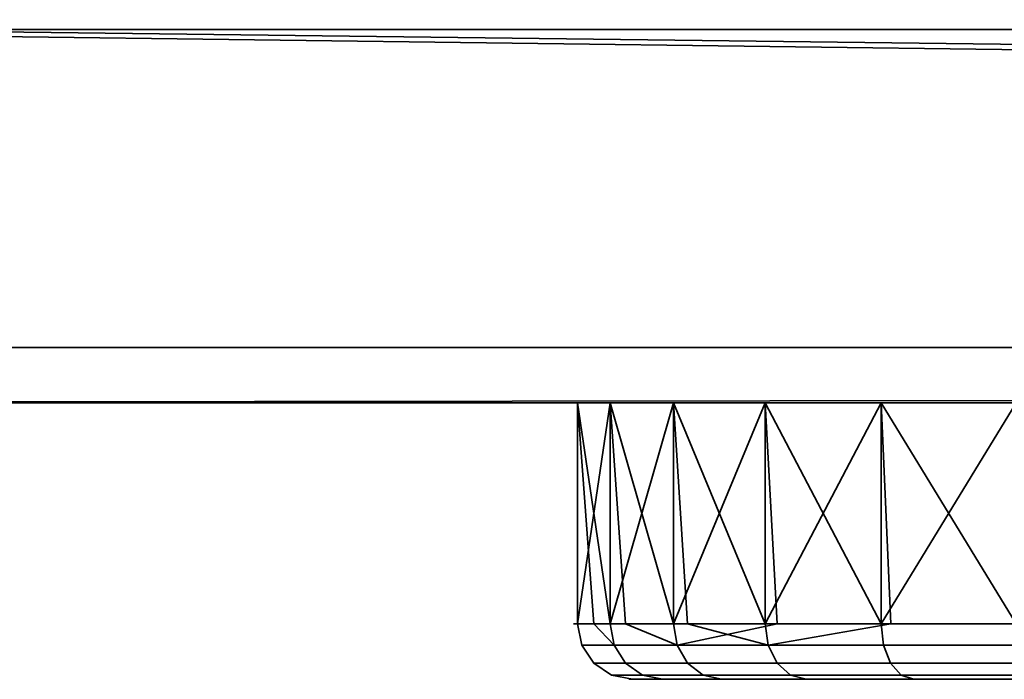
# Model space of a CAD drawing. Header units: millimetres. Extents: x -503 to 6703, y -110 to 249.
# Tile 997 of 1056: x 4045 to 4081, y -54 to -30. Entities that reach past the tile are written whole.
import ezdxf

# ---------------------------------------------------------------- set-up
doc = ezdxf.new("R2010")
doc.units = ezdxf.units.MM
doc.layers.add('152', color=7, linetype='Continuous', true_color=0xffffff)

# ---------------------------------------------------------------- blocks, each defined once
blk = doc.blocks.new('UG_SURFACE_313')
at = {"layer": '152', "color": 35, "linetype": 'Continuous', "lineweight": 35}
for points in [[(4963, -30, 2017), (4963, -19.41, 2017), (4037, -19.41, 2017), (4037, -24.75, 2017)], [(4037, -24.75, 2017), (4037, -30, 2017), (4963, -30, 2017)], [(4037, -30), (4037, -25), (4963, -25), (4963, -30)], [(4024, -30, 2030), (4024, -43.5, 2030), (4976, -43.5, 2030), (4976, -42.218, 2030)], [(4976, -42.218, 2030), (4976, -30, 2030), (4024, -30, 2030)], [(4024, -30, 2030), (4976, -30, 2030), (4963, -30, 2017), (4037, -30, 2017)], [(4976, -41.5), (4024, -41.5), (4024, -30), (4037, -30)], [(4976, -41.5), (4037, -30), (4963, -30)], [(4024, -43.5, 2), (4024, -41.5), (4976, -41.5), (4976, -42.218, 0.718)], [(4976, -42.218, 0.718), (4976, -43.5, 2), (4024, -43.5, 2)], [(4024, -43.5, 2), (4068.617, -43.5, 1010.5), (4065.148, -43.5, 1021.178)], [(4976, -43.5, 2030), (4024, -43.5, 2030), (4092, -43.5, 1131), (4102.982, -43.5, 1128.666)], [(4024, -43.5, 2030), (4024, -43.5, 2), (4065.148, -43.5, 1101.178)], [(4065.148, -43.5, 1021.178), (4065.148, -43.5, 1101.178), (4024, -43.5, 2)], [(4024, -43.5, 2030), (4081.018, -43.5, 1128.666), (4092, -43.5, 1131)], [(4024, -43.5, 2030), (4071.935, -43.5, 1122.066), (4081.018, -43.5, 1128.666)], [(4065.148, -43.5, 1101.178), (4066.321, -43.5, 1112.343), (4024, -43.5, 2030)], [(4066.321, -43.5, 1112.343), (4071.935, -43.5, 1122.066), (4024, -43.5, 2030)], [(4024, -43.5, 2), (4086.386, -43.5, 997.59), (4076.13, -43.5, 1002.156)], [(4024, -43.5, 2), (4097.614, -43.5, 997.59), (4086.386, -43.5, 997.59)], [(4076.13, -43.5, 1002.156), (4068.617, -43.5, 1010.5), (4024, -43.5, 2)], [(4107.87, -43.5, 1002.156), (4097.614, -43.5, 997.59), (4024, -43.5, 2), (4976, -43.5, 2)], [(4065.148, -43.5, 1021.178), (4068.617, -43.5, 1090.5), (4065.148, -43.5, 1101.178)], [(4068.617, -43.5, 1090.5), (4065.148, -43.5, 1021.178), (4066.321, -43.5, 1032.344)], [(4065.148, -43.5, 1021.178), (4068.617, -43.5, 1010.5), (4066.321, -51.5, 1015.657)], [(4065.148, -43.5, 1021.178), (4065.735, -51.5, 1021.239), (4065.148, -51.5, 1026.822)], [(4065.148, -51.5, 1026.822), (4066.321, -43.5, 1032.344), (4065.148, -43.5, 1021.178)], [(4065.148, -51.5, 1026.822), (4066.883, -51.5, 1032.161), (4066.321, -43.5, 1032.344)], [(4066.321, -51.5, 1015.657), (4065.735, -51.5, 1021.239), (4065.148, -43.5, 1021.178)], [(4065.148, -43.5, 1101.178), (4065.148, -51.5, 1101.178), (4066.321, -51.5, 1112.343), (4066.321, -43.5, 1112.343)], [(4068.617, -43.5, 1090.5), (4068.617, -51.5, 1090.5), (4065.148, -51.5, 1101.178), (4065.148, -43.5, 1101.178)], [(4066.321, -43.5, 1032.344), (4071.935, -43.5, 1042.067), (4068.617, -43.5, 1090.5)], [(4068.617, -43.5, 1010.5), (4069.129, -51.5, 1010.795), (4066.321, -51.5, 1015.657)], [(4066.321, -43.5, 1032.344), (4066.883, -51.5, 1032.161), (4068.617, -51.5, 1037.5)], [(4068.617, -51.5, 1037.5), (4071.935, -43.5, 1042.067), (4066.321, -43.5, 1032.344)], [(4066.321, -43.5, 1112.343), (4066.321, -51.5, 1112.343), (4071.935, -51.5, 1122.066), (4071.935, -43.5, 1122.066)], [(4076.13, -43.5, 1082.157), (4068.617, -43.5, 1090.5), (4071.935, -43.5, 1042.067)], [(4071.935, -51.5, 1005.934), (4068.617, -43.5, 1010.5), (4076.13, -43.5, 1002.156)], [(4068.617, -51.5, 1037.5), (4072.373, -51.5, 1041.672), (4071.935, -43.5, 1042.067)], [(4071.935, -51.5, 1005.934), (4069.129, -51.5, 1010.795), (4068.617, -43.5, 1010.5)], [(4076.13, -43.5, 1082.157), (4076.13, -51.5, 1082.157), (4068.617, -51.5, 1090.5), (4068.617, -43.5, 1090.5)], [(4071.935, -43.5, 1042.067), (4081.018, -43.5, 1048.666), (4086.386, -43.5, 1077.59), (4076.13, -43.5, 1082.157)], [(4076.13, -43.5, 1002.156), (4076.477, -51.5, 1002.634), (4071.935, -51.5, 1005.934)], [(4071.935, -43.5, 1042.067), (4072.373, -51.5, 1041.672), (4076.13, -51.5, 1045.843)], [(4076.13, -51.5, 1045.843), (4081.018, -43.5, 1048.666), (4071.935, -43.5, 1042.067)], [(4071.935, -43.5, 1122.066), (4071.935, -51.5, 1122.066), (4081.018, -51.5, 1128.666), (4081.018, -43.5, 1128.666)], [(4076.13, -43.5, 1002.156), (4086.386, -43.5, 997.59), (4081.018, -51.5, 999.334)], [(4076.13, -51.5, 1045.843), (4081.258, -51.5, 1048.127), (4081.018, -43.5, 1048.666)], [(4081.018, -51.5, 999.334), (4076.477, -51.5, 1002.634), (4076.13, -43.5, 1002.156)], [(4086.386, -43.5, 1077.59), (4086.386, -51.5, 1077.59), (4076.13, -51.5, 1082.157), (4076.13, -43.5, 1082.157)], [(4066.466, -52.265, 1015.704), (4065.3, -52.265, 1026.806), (4065.148, -51.5, 1026.822), (4065.735, -51.5, 1021.239)], [(4066.883, -51.5, 1032.161), (4065.148, -51.5, 1026.822), (4065.3, -52.265, 1026.806), (4068.749, -52.265, 1037.424)], [(4066.321, -51.5, 1112.343), (4065.148, -51.5, 1101.178), (4065.3, -52.265, 1101.194), (4066.466, -52.265, 1112.296)], [(4065.148, -51.5, 1101.178), (4068.617, -51.5, 1090.5), (4068.749, -52.265, 1090.576), (4065.3, -52.265, 1101.194)], [(4065.735, -51.5, 1021.239), (4066.321, -51.5, 1015.657), (4066.466, -52.265, 1015.704)], [(4072.048, -52.265, 1006.035), (4066.466, -52.265, 1015.704), (4066.321, -51.5, 1015.657), (4069.129, -51.5, 1010.795)], [(4071.935, -51.5, 1122.066), (4066.321, -51.5, 1112.343), (4066.466, -52.265, 1112.296), (4072.048, -52.265, 1121.965)], [(4068.749, -52.265, 1037.424), (4068.617, -51.5, 1037.5), (4066.883, -51.5, 1032.161)], [(4072.373, -51.5, 1041.672), (4068.617, -51.5, 1037.5), (4068.749, -52.265, 1037.424)], [(4068.617, -51.5, 1090.5), (4076.13, -51.5, 1082.157), (4076.219, -52.265, 1082.28), (4068.749, -52.265, 1090.576)], [(4068.749, -52.265, 1037.424), (4076.219, -52.265, 1045.72), (4076.13, -51.5, 1045.843), (4072.373, -51.5, 1041.672)], [(4069.129, -51.5, 1010.795), (4071.935, -51.5, 1005.934), (4072.048, -52.265, 1006.035)], [(4072.048, -52.265, 1006.035), (4071.935, -51.5, 1005.934), (4076.477, -51.5, 1002.634)], [(4081.018, -51.5, 1128.666), (4071.935, -51.5, 1122.066), (4072.048, -52.265, 1121.965), (4081.08, -52.265, 1128.527)], [(4076.477, -51.5, 1002.634), (4081.018, -51.5, 999.334), (4081.08, -52.265, 999.473), (4072.048, -52.265, 1006.035)], [(4081.258, -51.5, 1048.127), (4076.13, -51.5, 1045.843), (4076.219, -52.265, 1045.72), (4086.418, -52.265, 1050.261)], [(4076.13, -51.5, 1082.157), (4086.386, -51.5, 1077.59), (4086.418, -52.265, 1077.739), (4076.219, -52.265, 1082.28)], [(4066.879, -52.914, 1015.838), (4065.731, -52.914, 1026.761), (4065.3, -52.265, 1026.806), (4066.466, -52.265, 1015.704)], [(4065.731, -52.914, 1026.761), (4069.125, -52.914, 1037.207), (4068.749, -52.265, 1037.424), (4065.3, -52.265, 1026.806)], [(4066.466, -52.265, 1112.296), (4065.3, -52.265, 1101.194), (4065.731, -52.914, 1101.239), (4066.879, -52.914, 1112.162)], [(4065.3, -52.265, 1101.194), (4068.749, -52.265, 1090.576), (4069.125, -52.914, 1090.793), (4065.731, -52.914, 1101.239)], [(4072.371, -52.914, 1006.325), (4066.879, -52.914, 1015.838), (4066.466, -52.265, 1015.704), (4072.048, -52.265, 1006.035)], [(4072.048, -52.265, 1121.965), (4066.466, -52.265, 1112.296), (4066.879, -52.914, 1112.162), (4072.371, -52.914, 1121.675)], [(4069.125, -52.914, 1037.207), (4076.474, -52.914, 1045.37), (4076.219, -52.265, 1045.72), (4068.749, -52.265, 1037.424)], [(4068.749, -52.265, 1090.576), (4076.219, -52.265, 1082.28), (4076.474, -52.914, 1082.63), (4069.125, -52.914, 1090.793)], [(4081.256, -52.914, 999.869), (4072.371, -52.914, 1006.325), (4072.048, -52.265, 1006.035), (4081.08, -52.265, 999.473)], [(4081.08, -52.265, 1128.527), (4072.048, -52.265, 1121.965), (4072.371, -52.914, 1121.675), (4081.256, -52.914, 1128.131)], [(4076.474, -52.914, 1045.37), (4086.508, -52.914, 1049.837), (4086.418, -52.265, 1050.261), (4076.219, -52.265, 1045.72)], [(4076.219, -52.265, 1082.28), (4086.418, -52.265, 1077.739), (4086.508, -52.914, 1078.163), (4076.474, -52.914, 1082.63)], [(4067.496, -53.348, 1016.038), (4066.376, -53.348, 1026.693), (4065.731, -52.914, 1026.761), (4066.879, -52.914, 1015.838)], [(4066.376, -53.348, 1026.693), (4069.686, -53.348, 1036.883), (4069.125, -52.914, 1037.207), (4065.731, -52.914, 1026.761)], [(4066.879, -52.914, 1112.162), (4065.731, -52.914, 1101.239), (4066.376, -53.348, 1101.307), (4067.496, -53.348, 1111.962)], [(4065.731, -52.914, 1101.239), (4069.125, -52.914, 1090.793), (4069.686, -53.348, 1091.117), (4066.376, -53.348, 1101.307)], [(4072.853, -53.348, 1006.76), (4067.496, -53.348, 1016.038), (4066.879, -52.914, 1015.838), (4072.371, -52.914, 1006.325)], [(4072.371, -52.914, 1121.675), (4066.879, -52.914, 1112.162), (4067.496, -53.348, 1111.962), (4072.853, -53.348, 1121.24)], [(4069.686, -53.348, 1036.883), (4076.856, -53.348, 1044.845), (4076.474, -52.914, 1045.37), (4069.125, -52.914, 1037.207)], [(4069.125, -52.914, 1090.793), (4076.474, -52.914, 1082.63), (4076.856, -53.348, 1083.155), (4069.686, -53.348, 1091.117)], [(4081.52, -53.348, 1000.462), (4072.853, -53.348, 1006.76), (4072.371, -52.914, 1006.325), (4081.256, -52.914, 999.869)], [(4081.256, -52.914, 1128.131), (4072.371, -52.914, 1121.675), (4072.853, -53.348, 1121.24), (4081.52, -53.348, 1127.538)], [(4076.856, -53.348, 1044.845), (4086.643, -53.348, 1049.202), (4086.508, -52.914, 1049.837), (4076.474, -52.914, 1045.37)], [(4076.474, -52.914, 1082.63), (4086.508, -52.914, 1078.163), (4086.643, -53.348, 1078.798), (4076.856, -53.348, 1083.155)], [(4068.223, -53.5, 1016.275), (4067.137, -53.5, 1026.613), (4066.376, -53.348, 1026.693), (4067.496, -53.348, 1016.038)], [(4067.137, -53.5, 1026.613), (4070.349, -53.5, 1036.5), (4069.686, -53.348, 1036.883), (4066.376, -53.348, 1026.693)], [(4067.496, -53.348, 1111.962), (4066.376, -53.348, 1101.307), (4067.137, -53.5, 1101.387), (4068.223, -53.5, 1111.725)], [(4066.376, -53.348, 1101.307), (4069.686, -53.348, 1091.117), (4070.349, -53.5, 1091.5), (4067.137, -53.5, 1101.387)], [(4073.421, -53.5, 1007.272), (4068.223, -53.5, 1016.275), (4067.496, -53.348, 1016.038), (4072.853, -53.348, 1006.76)], [(4072.853, -53.348, 1121.24), (4067.496, -53.348, 1111.962), (4068.223, -53.5, 1111.725), (4073.421, -53.5, 1120.728)], [(4070.349, -53.5, 1036.5), (4077.305, -53.5, 1044.225), (4076.856, -53.348, 1044.845), (4069.686, -53.348, 1036.883)], [(4069.686, -53.348, 1091.117), (4076.856, -53.348, 1083.155), (4077.305, -53.5, 1083.775), (4070.349, -53.5, 1091.5)], [(4081.831, -53.5, 1001.161), (4073.421, -53.5, 1007.272), (4072.853, -53.348, 1006.76), (4081.52, -53.348, 1000.462)], [(4081.52, -53.348, 1127.538), (4072.853, -53.348, 1121.24), (4073.421, -53.5, 1120.728), (4081.831, -53.5, 1126.839)], [(4077.305, -53.5, 1044.225), (4086.802, -53.5, 1048.454), (4086.643, -53.348, 1049.202), (4076.856, -53.348, 1044.845)], [(4076.856, -53.348, 1083.155), (4086.643, -53.348, 1078.798), (4086.802, -53.5, 1079.546), (4077.305, -53.5, 1083.775)], [(4068.223, -53.5, 1111.725), (4067.137, -53.5, 1101.387), (4082.552, -53.5, 1103.007), (4082.965, -53.5, 1106.936)], [(4083.773, -53.5, 1099.25), (4082.552, -53.5, 1103.007), (4067.137, -53.5, 1101.387), (4070.349, -53.5, 1091.5)], [(4070.349, -53.5, 1036.5), (4067.137, -53.5, 1026.613), (4083.289, -53.5, 1031.173), (4083.699, -53.5, 1034.767)], [(4084.368, -53.5, 1027.721), (4083.289, -53.5, 1031.173), (4067.137, -53.5, 1026.613), (4068.223, -53.5, 1016.275)], [(4082.965, -53.5, 1106.936), (4084.94, -53.5, 1110.357), (4073.421, -53.5, 1120.728), (4068.223, -53.5, 1111.725)], [(4068.223, -53.5, 1016.275), (4073.421, -53.5, 1007.272), (4086.75, -53.5, 1012.5), (4086.75, -53.5, 1025)], [(4086.75, -53.5, 1025), (4084.368, -53.5, 1027.721), (4068.223, -53.5, 1016.275)], [(4070.349, -53.5, 1091.5), (4077.305, -53.5, 1083.775), (4086.416, -53.5, 1096.314), (4083.773, -53.5, 1099.25)], [(4083.699, -53.5, 1034.767), (4085.527, -53.5, 1037.888), (4077.305, -53.5, 1044.225), (4070.349, -53.5, 1036.5)], [(4084.94, -53.5, 1110.357), (4088.136, -53.5, 1112.679), (4081.831, -53.5, 1126.839), (4073.421, -53.5, 1120.728)], [(4073.421, -53.5, 1007.272), (4087.15, -53.5, 1010.491), (4086.75, -53.5, 1012.5)], [(4073.421, -53.5, 1007.272), (4081.831, -53.5, 1001.161), (4088.288, -53.5, 1008.788), (4087.15, -53.5, 1010.491)], [(4090.025, -53.5, 1094.708), (4086.416, -53.5, 1096.314), (4077.305, -53.5, 1083.775), (4086.802, -53.5, 1079.546)], [(4086.802, -53.5, 1048.454), (4077.305, -53.5, 1044.225), (4085.527, -53.5, 1037.888), (4088.461, -53.5, 1040.002)]]:
    blk.add_3dface(points, dxfattribs=at)

msp = doc.modelspace()

# ---------------------------------------------------------------- linework, layer by layer
at = {"layer": '152', "color": 251, "linetype": 'Continuous', "lineweight": -3, "true_color": 0x636466}
for p, q in [((4976, -30, 2030), (4024, -30, 2030)), ((4963, -30, 2017), (4037, -30, 2017)), ((4024, -41.5), (4976, -41.5)), ((4976, -43.5, 2), (4024, -43.5, 2)), ((4976, -43.5, 2030), (4024, -43.5, 2030))]:
    msp.add_line(p, q, dxfattribs=at)
at = {"layer": '152', "color": 251, "linetype": 'Continuous', "lineweight": -3, "true_color": 0x636466, "extrusion": (0, -1, 0)}
for centre, radius in [((4092, 1104, 43.5), 27), ((4092, 1024, 53.5), 25), ((4092, 1104, 53.5), 25)]:
    msp.add_circle(centre, radius, dxfattribs=at)
at = {"layer": '152', "color": 251, "linetype": 'Continuous', "lineweight": -3, "true_color": 0x636466, "extrusion": (0, 1, 0)}
for centre in [(-4092, 1024, -43.5), (-4092, 1104, -51.5), (-4092, 1024, -51.5)]:
    msp.add_circle(centre, 27, dxfattribs=at)

# ---------------------------------------------------------------- block references
at = {"layer": '152', "color": 251, "linetype": 'Continuous', "lineweight": -3, "true_color": 0x636466}
msp.add_blockref('UG_SURFACE_313', (0, 0), dxfattribs=at)

doc.saveas('drawing.dxf')
